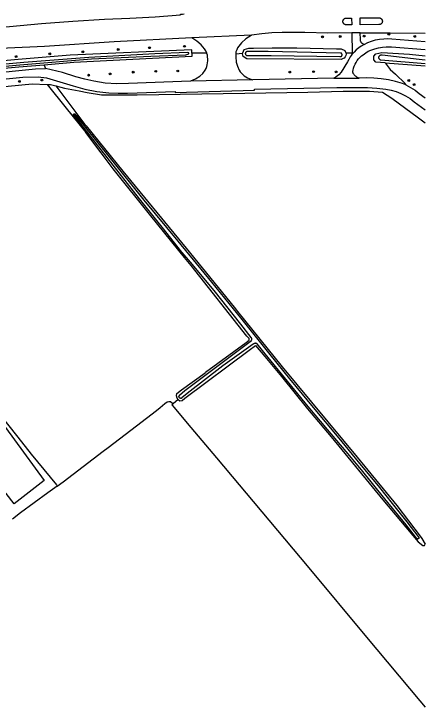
# Model space of a CAD drawing. Extents: x 126000 to 131009, y 393000 to 395500.
# Drawn here: x 130817.4 to 131000, y 393284.4 to 393591.8 of the extents above; entities that cross this region are included whole.
import ezdxf

# ---------------------------------------------------------------- set-up
doc = ezdxf.new("R2010")
doc.units = 0
doc.layers.add('gt-symb-boom', color=7, linetype='Continuous')
doc.layers.add('gx-grn-maaiveld', color=7, linetype='Continuous')

# ---------------------------------------------------------------- blocks, each defined once
blk = doc.blocks.new('gt0-BOOM')
at = {"layer": 'gt-symb-boom'}
for radius in [0.4, 0.2]:
    blk.add_circle((0, 0), radius, dxfattribs=at)

msp = doc.modelspace()

# ---------------------------------------------------------------- linework, layer by layer
at = {"layer": 'gx-grn-maaiveld'}
for p, q in [((130922.99, 393582.3), (130896.51, 393581.25)), ((130967.44, 393583.34), (130967.58, 393574.43)), ((130903.12, 393574.35), (130896.39, 393574.35)), ((130915.98, 393574.15), (130918.92, 393574.36)), ((130967.58, 393574.43), (130964.89, 393574.31)), ((130982.18, 393570.13), (131000, 393568.75)), ((130830.95, 393569.11), (130831.42, 393567.59)), ((130923.48, 393562.62), (130895.84, 393561.98)), ((130959.44, 393563.35), (130923.48, 393562.62)), ((130959.44, 393563.35), (130970.67, 393563.32)), ((130890.33, 393420.78), (130888.1, 393418.89))]:
    msp.add_line(p, q, dxfattribs=at)
for points in [[(130810.68, 393585.81), (130829.66, 393587.47), (130843.67, 393588.55), (130857.7, 393589.49), (130868.97, 393589.88), (130880.23, 393590.5), (130891.47, 393591.33), (130891.43, 393591.7), (130892.26, 393591.72), (130893.09, 393591.82)], [(130963.51, 393588.67), (130963.54, 393588.8), (130963.58, 393588.93), (130963.63, 393589.05), (130963.69, 393589.17), (130963.75, 393589.28), (130963.83, 393589.39), (130963.92, 393589.49), (130964.02, 393589.58), (130964.12, 393589.66), (130964.23, 393589.73), (130964.35, 393589.79), (130964.47, 393589.84), (130964.59, 393589.89), (130964.72, 393589.92), (130964.85, 393589.93), (130967.38, 393589.95), (130967.41, 393586.96), (130964.92, 393586.95), (130964.79, 393586.96), (130964.66, 393586.98), (130964.53, 393587.02), (130964.41, 393587.07), (130964.29, 393587.12), (130964.17, 393587.19), (130964.07, 393587.27), (130963.97, 393587.35), (130963.88, 393587.45), (130963.79, 393587.55), (130963.72, 393587.66), (130963.66, 393587.77), (130963.6, 393587.9), (130963.56, 393588.02), (130963.53, 393588.15), (130963.51, 393588.28), (130963.5, 393588.41), (130963.5, 393588.54), (130963.51, 393588.67)], [(130979.49, 393590.03), (130979.62, 393590.03), (130979.75, 393590.02), (130979.88, 393589.99), (130980, 393589.96), (130980.12, 393589.91), (130980.24, 393589.86), (130980.35, 393589.79), (130980.46, 393589.72), (130980.55, 393589.63), (130980.64, 393589.54), (130980.73, 393589.44), (130980.8, 393589.34), (130980.86, 393589.23), (130980.92, 393589.11), (130980.96, 393588.99), (130980.99, 393588.86), (130981.01, 393588.74), (130981.03, 393588.61), (130981.03, 393588.48), (130981.01, 393588.35), (130980.99, 393588.22), (130980.96, 393588.1), (130980.91, 393587.98), (130980.86, 393587.86), (130980.8, 393587.75), (130980.72, 393587.64), (130980.64, 393587.54), (130980.55, 393587.45), (130980.45, 393587.37), (130980.35, 393587.3), (130980.23, 393587.23), (130980.12, 393587.18), (130980, 393587.13), (130979.87, 393587.1), (130979.75, 393587.07), (130979.62, 393587.06), (130979.49, 393587.06), (130971.14, 393586.99), (130971.12, 393589.98), (130979.49, 393590.03)], [(130922.99, 393582.3), (130922.72, 393582.25), (130920.48, 393580.71), (130918.45, 393578.9), (130917.83, 393578.22), (130917.27, 393577.49), (130916.78, 393576.71), (130916.35, 393575.89), (130916, 393575.04), (130915.98, 393574.15)], [(130967.44, 393583.34), (130956.74, 393583.2), (130946.64, 393583.54), (130936.54, 393583.51), (130932, 393583.35), (130927.48, 393582.94), (130922.99, 393582.3)], [(130971.17, 393583.38), (130970.62, 393583.38), (130967.44, 393583.34)], [(130971.17, 393583.38), (130984.51, 393583.39), (131000, 393583.3)], [(130972.89, 393578.28), (130972.71, 393578.34), (130972.53, 393578.41), (130972.35, 393578.5), (130972.19, 393578.6), (130972.03, 393578.72), (130971.89, 393578.85), (130971.76, 393578.99), (130971.64, 393579.15), (130971.54, 393579.31), (130971.45, 393579.49), (130971.37, 393579.67), (130971.32, 393579.85), (130971.28, 393580.05), (130971.25, 393580.24), (130971.25, 393580.43), (130971.17, 393583.38)], [(130896.51, 393581.25), (130861.91, 393579.41), (130830.99, 393577.31), (130801.34, 393575.95)], [(130903.12, 393574.35), (130902.63, 393575.35), (130902.04, 393576.3), (130901.37, 393577.19), (130900.61, 393578.01), (130898.65, 393579.75), (130896.51, 393581.25)], [(130972.89, 393578.28), (130974.54, 393579.08), (130976.24, 393579.73), (130977.99, 393580.24), (130979.78, 393580.6), (130981.59, 393580.81), (130983.41, 393580.86), (130985.24, 393580.76), (131000, 393579.55)], [(130896.39, 393574.35), (130896.4, 393575.91), (130842.39, 393573.5), (130819.35, 393571.61), (130785.07, 393568.53), (130721.17, 393560.86), (130704.15, 393558.39), (130637.03, 393547.05), (130598.68, 393539.43), (130535.74, 393525.2), (130512.68, 393519.06), (130513.22, 393517.26)], [(130964.89, 393574.31), (130964.85, 393574.64), (130964.46, 393575.41), (130962.83, 393576.14), (130960.62, 393576.19), (130943.09, 393576.59), (130932.12, 393576.59), (130923.78, 393576.5), (130921.58, 393576.39), (130919.58, 393575.9), (130918.92, 393574.36)], [(130972.89, 393578.28), (130971.67, 393577.56), (130970.52, 393576.75), (130969.43, 393575.84), (130968.43, 393574.84), (130967.51, 393573.76)], [(130970.67, 393563.32), (130970.31, 393563.44), (130969.97, 393563.6), (130969.64, 393563.77), (130969.33, 393563.98), (130969.03, 393564.21), (130968.76, 393564.47), (130968.51, 393564.74), (130968.28, 393565.04), (130968.07, 393565.36), (130968, 393565.6), (130967.96, 393565.85), (130967.93, 393566.11), (130967.93, 393566.36), (130967.96, 393566.62), (130968, 393566.87), (130968.22, 393567.66), (130968.51, 393568.57), (130968.87, 393569.44), (130969.31, 393570.28), (130969.83, 393571.08), (130970.41, 393571.82), (130971.06, 393572.52), (130971.61, 393573.01), (130971.76, 393573.15), (130972.53, 393573.71), (130973.6, 393574.51), (130974.75, 393575.2), (130975.96, 393575.77), (130977.6, 393576.37), (130979.29, 393576.82), (130981.01, 393577.11), (130982.75, 393577.24), (130984.49, 393577.2), (130984.98, 393577.17), (130985.01, 393577.16), (131000, 393575.94)], [(130787.09, 393566.23), (130820.14, 393569.17), (130851.97, 393571.84), (130878.28, 393573.01), (130893.85, 393573.58), (130895.13, 393574.09), (130895.11, 393574.24), (130895.08, 393574.51), (130894.41, 393574.67), (130880.04, 393574.04), (130850.75, 393572.53), (130821.82, 393570.21), (130790.72, 393567.38)], [(130896.39, 393574.35), (130896.38, 393574.23), (130896.37, 393572.84), (130844.07, 393570.24), (130830.95, 393569.11)], [(130895.84, 393561.98), (130896.02, 393562.05), (130898.1, 393562.98), (130900.02, 393564.2), (130901.32, 393565.39), (130902.37, 393566.81), (130902.75, 393567.59), (130903.05, 393568.4), (130903.28, 393569.23), (130903.44, 393570.08), (130903.53, 393570.94), (130903.54, 393571.8), (130903.47, 393572.66), (130903.33, 393573.52), (130903.16, 393574.19), (130903.12, 393574.35)], [(130915.98, 393574.15), (130915.98, 393574.12), (130915.94, 393572.73), (130916.17, 393570.42), (130916.65, 393568.56), (130917.47, 393566.81), (130917.95, 393566.12), (130918.48, 393565.48), (130919.07, 393564.89), (130919.71, 393564.36), (130920.4, 393563.88), (130921.12, 393563.46), (130921.88, 393563.11), (130922.67, 393562.83), (130923.48, 393562.62)], [(130964.89, 393574.31), (130964.93, 393573.98), (130964.79, 393573.33), (130964.46, 393572.83), (130964.03, 393572.23), (130963.61, 393571.95), (130962.68, 393571.58), (130920.8, 393571.92), (130919.21, 393572.93), (130918.97, 393574.1), (130918.92, 393574.36)], [(130962.54, 393572.87), (130962.6, 393572.89), (130962.67, 393572.91), (130962.73, 393572.94), (130962.79, 393572.97), (130962.85, 393573.01), (130962.9, 393573.06), (130962.95, 393573.11), (130963, 393573.16), (130963.04, 393573.22), (130963.07, 393573.28), (130963.1, 393573.34), (130963.12, 393573.4), (130963.14, 393573.47), (130963.15, 393573.52), (130963.15, 393573.54), (130963.16, 393573.61), (130963.16, 393573.68), (130963.16, 393573.75), (130963.14, 393573.81), (130963.13, 393573.88), (130963.1, 393573.95), (130963.07, 393574.01), (130963.04, 393574.07), (130963, 393574.13), (130962.96, 393574.18), (130962.91, 393574.23), (130962.86, 393574.28), (130962.8, 393574.32), (130962.74, 393574.35), (130962.68, 393574.38), (130962.61, 393574.41), (130962.55, 393574.42), (130962.48, 393574.44), (130962.41, 393574.44), (130930.28, 393575.17), (130921.09, 393575.11), (130921.01, 393575.11), (130920.94, 393575.1), (130920.86, 393575.09), (130920.79, 393575.07), (130920.71, 393575.04), (130920.64, 393575.01), (130920.58, 393574.97), (130920.51, 393574.92), (130920.45, 393574.87), (130920.4, 393574.82), (130920.35, 393574.76), (130920.31, 393574.69), (130920.27, 393574.62), (130920.24, 393574.55), (130920.21, 393574.48), (130920.19, 393574.41), (130920.18, 393574.33), (130920.18, 393574.25), (130920.18, 393574.17), (130920.19, 393574.1), (130920.2, 393574.02), (130920.22, 393573.95), (130920.25, 393573.87), (130920.29, 393573.8), (130920.33, 393573.74), (130920.38, 393573.68), (130920.43, 393573.62), (130920.48, 393573.57), (130920.55, 393573.52), (130920.61, 393573.48), (130920.68, 393573.44), (130920.75, 393573.41), (130920.83, 393573.39), (130920.9, 393573.37), (130931.62, 393573.36), (130962.19, 393572.87), (130962.26, 393572.85), (130962.33, 393572.85), (130962.4, 393572.85), (130962.47, 393572.86), (130962.54, 393572.87)], [(130967.51, 393573.76), (130967.17, 393573.28), (130966.76, 393572.71), (130966.1, 393571.61), (130965.51, 393570.47), (130962.68, 393566.02), (130961.71, 393564.85), (130960.52, 393563.87), (130959.44, 393563.35)], [(130967.51, 393573.76), (130967.56, 393574.09), (130967.58, 393574.42), (130967.58, 393574.43)], [(130982.18, 393570.13), (130978.07, 393570.44), (130977.25, 393571.45), (130977.25, 393572.67), (130977.26, 393573.05), (130978.09, 393574.11), (130980.83, 393574.69), (130992.98, 393573.96), (131000, 393573.23)], [(131000, 393569.7), (130980.39, 393571.28), (130980.29, 393571.31), (130980.19, 393571.35), (130980.1, 393571.39), (130980.01, 393571.44), (130979.92, 393571.51), (130979.84, 393571.57), (130979.77, 393571.65), (130979.7, 393571.73), (130979.65, 393571.82), (130979.59, 393571.91), (130979.55, 393572), (130979.52, 393572.1), (130979.49, 393572.2), (130979.48, 393572.3), (130979.47, 393572.41), (130979.47, 393572.51), (130979.47, 393572.54), (130979.48, 393572.61), (130979.5, 393572.72), (130979.53, 393572.82), (130979.57, 393572.92), (130979.61, 393573.01), (130979.66, 393573.1), (130979.72, 393573.18), (130979.79, 393573.26), (130979.87, 393573.34), (130979.95, 393573.4), (130980.03, 393573.46), (130980.12, 393573.51), (130980.22, 393573.55), (130980.32, 393573.59), (130980.42, 393573.61), (130980.52, 393573.63), (130980.63, 393573.64), (130980.73, 393573.64), (130980.83, 393573.63), (130980.94, 393573.61), (130997.37, 393571.76), (131000, 393571.47)], [(130982.18, 393570.13), (130984.45, 393567.19), (130986.85, 393565.12), (130991.17, 393560.98), (130991.42, 393560.29)], [(130433.99, 393485.86), (130444.86, 393489.72), (130474, 393499.93), (130493.52, 393506.86), (130522.13, 393515.55), (130607.51, 393534.42), (130649.56, 393543.22), (130691.26, 393550.47), (130760.7, 393560.81), (130827.02, 393567.45), (130831.42, 393567.59)], [(130830.95, 393569.11), (130819.62, 393568.14), (130785.38, 393565), (130721.62, 393557.48), (130704.29, 393554.98), (130637.52, 393543.21), (130599.82, 393535.51), (130536.71, 393520.9), (130513.97, 393514.77), (130513.41, 393516.65), (130513.22, 393517.26)], [(130895.84, 393561.98), (130868.27, 393560.9), (130863.12, 393560.74), (130857.99, 393561.09), (130852.91, 393561.96), (130848.94, 393562.86), (130845.01, 393563.96), (130839.03, 393565.8), (130831.42, 393567.59)], [(130761.7, 393557.82), (130821.4, 393563.69), (130828.24, 393563.94), (130831.92, 393563.49), (130843.82, 393559.91), (130849.01, 393558.49), (130854.29, 393557.46), (130859.63, 393556.8), (130863.75, 393556.63), (130867.87, 393556.7), (130888.98, 393557.37), (130889.08, 393556.89), (130924.2, 393557.94), (130924.23, 393558.47), (130960.76, 393559.23), (130974.46, 393559.12), (130978.53, 393558.93), (130982.57, 393558.43), (130984.85, 393558.01), (130987.09, 393557.37), (130989.25, 393556.53), (130991.33, 393555.49), (130993.3, 393554.27), (130995.16, 393552.86), (131000, 393549.26)], [(130991.42, 393560.29), (130989.99, 393560.88), (130986.89, 393561.89), (130983.72, 393562.6), (130980.49, 393563.03), (130977.22, 393563.34), (130973.95, 393563.43), (130970.67, 393563.32)], [(130711.93, 393547.95), (130721.52, 393549.39), (130769.92, 393555.2), (130802.7, 393558.5), (130825.61, 393560.79), (130832.22, 393560.55)], [(130832.22, 393560.55), (130832.29, 393560.47), (130840.7, 393550.01), (130849.39, 393539.21)], [(130832.22, 393560.55), (130833.78, 393560.5), (130836.1, 393559.91)], [(130836.1, 393559.91), (130839.93, 393558.93), (130846.37, 393557.68), (130850.06, 393556.97), (130856.42, 393555.91), (130858.66, 393555.89), (130863.23, 393555.94), (130872.12, 393555.87), (130919.99, 393556.67), (130947.88, 393557.04), (130963.68, 393557.56), (130975.37, 393557.5), (130981.07, 393557.02), (130985.17, 393554.38), (130997.11, 393545.75), (131000, 393543.55)], [(130836.1, 393559.91), (130837.02, 393558.7), (130849.02, 393542.77)], [(130991.42, 393560.29), (130993.52, 393559.21), (130995.51, 393557.94), (130997.37, 393556.48), (131000, 393554.52)], [(130849.39, 393539.21), (130848.72, 393540.57), (130843.95, 393546.77), (130843.94, 393546.81), (130843.92, 393546.85), (130843.91, 393546.89), (130843.9, 393546.93), (130843.89, 393546.97), (130843.89, 393547.01), (130843.89, 393547.05), (130843.9, 393547.09), (130843.91, 393547.13), (130843.92, 393547.17), (130843.94, 393547.21), (130843.95, 393547.25), (130843.98, 393547.28), (130844, 393547.32), (130844.03, 393547.35), (130844.06, 393547.38), (130844.09, 393547.4), (130844.13, 393547.42), (130844.17, 393547.44), (130844.2, 393547.46), (130844.24, 393547.47), (130844.28, 393547.48), (130844.33, 393547.48), (130844.37, 393547.49), (130844.41, 393547.48), (130844.45, 393547.48), (130844.49, 393547.47), (130844.53, 393547.46), (130844.57, 393547.44), (130844.61, 393547.42), (130844.64, 393547.4), (130844.67, 393547.37), (130844.7, 393547.35), (130844.73, 393547.31), (130847.75, 393544.12), (130849.02, 393542.77)], [(130890.17, 393490.98), (130905.12, 393472.92), (130918.61, 393456.27), (130931.09, 393440.8), (130939.84, 393430.04), (130950.3, 393417.3), (130961.75, 393403.71), (130970.33, 393393.25), (130979.76, 393381.77), (130985.39, 393374.72), (130991.88, 393366.57), (130997.18, 393359.64), (130997.19, 393359.6), (130997.2, 393359.55), (130997.2, 393359.51), (130997.2, 393359.47), (130997.2, 393359.42), (130997.19, 393359.38), (130997.17, 393359.33), (130997.16, 393359.29), (130997.14, 393359.25), (130997.12, 393359.21), (130997.09, 393359.17), (130997.06, 393359.14), (130997.03, 393359.11), (130996.99, 393359.08), (130996.96, 393359.05), (130996.92, 393359.03), (130996.88, 393359.01), (130996.83, 393359), (130996.79, 393358.99), (130996.75, 393358.98), (130996.7, 393358.97), (130996.66, 393358.98), (130996.61, 393358.98), (130996.57, 393358.99), (130996.52, 393359), (130996.48, 393359.02), (130996.44, 393359.04), (130996.4, 393359.06), (130996.36, 393359.08), (130996.33, 393359.11), (130996.3, 393359.15), (130996.27, 393359.18), (130994.71, 393361.23), (130991.58, 393365.33), (130982.09, 393376.85), (130971.7, 393389.61), (130964.92, 393397.71), (130956.59, 393407.49), (130948.05, 393417.79), (130937.63, 393430.6), (130929.03, 393441.06), (130925.5, 393445.5), (130925.38, 393445.57), (130925.26, 393445.63), (130925.13, 393445.67), (130925, 393445.71), (130924.87, 393445.73), (130924.73, 393445.74), (130924.59, 393445.74), (130924.46, 393445.73), (130924.32, 393445.71), (130924.19, 393445.67), (130924.06, 393445.62), (130923.94, 393445.57), (130923.82, 393445.5), (130923.71, 393445.42), (130923.61, 393445.33), (130910.27, 393435.73), (130894.42, 393423.52), (130892.06, 393421.51), (130891.95, 393421.43), (130891.83, 393421.37), (130891.69, 393421.34), (130891.55, 393421.32), (130891.41, 393421.33), (130891.35, 393421.35), (130891.21, 393421.39), (130891.09, 393421.46), (130890.98, 393421.54), (130890.89, 393421.65), (130890.79, 393421.83), (130890.75, 393421.96), (130890.73, 393422.1), (130890.74, 393422.24), (130890.77, 393422.38), (130890.82, 393422.51), (130890.9, 393422.62), (130890.99, 393422.73), (130893.4, 393424.77), (130906.89, 393434.95), (130922.89, 393446.95), (130922.94, 393447.06), (130922.98, 393447.16), (130923.01, 393447.28), (130923.04, 393447.39), (130923.05, 393447.5), (130923.05, 393447.62), (130923.04, 393447.74), (130923.02, 393447.85), (130922.99, 393447.96), (130922.95, 393448.07), (130922.91, 393448.18), (130922.85, 393448.28), (130918.26, 393454.22), (130906.4, 393469.16), (130895.81, 393481.71), (130892.09, 393486.07), (130891.35, 393486.94), (130883.82, 393496.44), (130873.26, 393509.76), (130844.47, 393546.38), (130844.1, 393546.92), (130844.09, 393546.94), (130844.09, 393546.96), (130844.08, 393546.99), (130844.08, 393547.01), (130844.08, 393547.03), (130844.08, 393547.05), (130844.08, 393547.07), (130844.09, 393547.09), (130844.09, 393547.11), (130844.1, 393547.14), (130844.11, 393547.16), (130844.12, 393547.17), (130844.14, 393547.19), (130844.15, 393547.21), (130844.17, 393547.22), (130844.19, 393547.24), (130844.2, 393547.25), (130844.22, 393547.26), (130844.24, 393547.27), (130844.26, 393547.28), (130844.29, 393547.28), (130844.31, 393547.28), (130844.33, 393547.29), (130844.35, 393547.28), (130844.37, 393547.28), (130844.39, 393547.28), (130844.42, 393547.27), (130844.44, 393547.26), (130844.46, 393547.25), (130844.48, 393547.24), (130844.49, 393547.23), (130844.51, 393547.22), (130848.6, 393542.22), (130860.18, 393527.8), (130875.18, 393509.25), (130890.17, 393490.98)], [(130805.3, 393421.49), (130804.39, 393420.92), (130830.84, 393384.99), (130817.52, 393374.64), (130762.53, 393445.48), (130743.93, 393469.44), (130737.62, 393477.57), (130720.75, 393499.3), (130701.12, 393524.58), (130686.46, 393543.47)], [(130849.02, 393542.77), (130849.58, 393542.18), (130865.84, 393522.02), (130893.99, 393487.93), (130908.11, 393470.48), (130915.2, 393461.71), (130916.66, 393459.91), (130936.51, 393435.31), (130969.85, 393395.23), (130987.46, 393373.87), (130997.72, 393360.21), (130998.49, 393359.18), (131000, 393356.72)], [(130891.79, 393425.15), (130902.3, 393432.72), (130902.55, 393432.9), (130920.57, 393446.11), (130921.85, 393447.13), (130921.85, 393447.89), (130921.29, 393448.51), (130920.92, 393448.92), (130896.15, 393480.27), (130893.12, 393483.86), (130878.29, 393502.22), (130861.6, 393523.15), (130856.26, 393530.17), (130849.39, 393539.21)], [(130893.38, 393421.4), (130921.87, 393442.72), (130924.67, 393444.82), (130928.79, 393439.93), (130936.23, 393431.1), (130947.77, 393416.71), (130958.27, 393404.31), (130981.19, 393376.29), (130996.87, 393357.66), (130998.9, 393356.03), (130999.66, 393356.11), (131000, 393356.69)], [(130890.33, 393420.78), (130889.86, 393421.48), (130889.68, 393422.4), (130889.79, 393423.45), (130891.79, 393425.15)], [(130805.3, 393421.49), (130819.2, 393404.06), (130825.17, 393396.59), (130836.32, 393382.95), (130836.72, 393382.46)], [(130836.72, 393382.46), (130839.4, 393384.36), (130857.11, 393397.94), (130859.28, 393399.6), (130871.94, 393409.13), (130880.76, 393415.95), (130882.38, 393417.3), (130884.49, 393419.05), (130885.48, 393419.76), (130886.19, 393420), (130886.92, 393419.93), (130886.95, 393419.92), (130887.94, 393419.03), (130888.1, 393418.89)], [(130890.33, 393420.78), (130891.17, 393420.27), (130892.1, 393420.38), (130893.38, 393421.4)], [(130888.1, 393418.89), (130887.62, 393418.49), (130888.58, 393417.34), (130894.39, 393410.41), (130907.4, 393394.91), (130930.59, 393367.29), (130948.3, 393346.19), (130974.02, 393315.46), (130997.63, 393287.27), (131000, 393284.44)], [(130836.72, 393382.46), (130832.57, 393379.52), (130820.41, 393370.55), (130816.87, 393367.79)]]:
    msp.add_lwpolyline(points, dxfattribs=at)

# ---------------------------------------------------------------- block references
at = {"layer": 'gt-symb-boom'}
for p in [(130954.43, 393581.63), (130962.32, 393581.77), (130972.88, 393581.96), (130983.86, 393582.83), (130995.39, 393581.82), (130863.79, 393576.01), (130877.68, 393576.8), (130893.18, 393577.42), (130818.42, 393572.86), (130833.36, 393574.09), (130848.11, 393574.99), (130880.43, 393566.34), (130890.18, 393566.48), (130950.5, 393566.18), (130850.64, 393564.65), (130860.18, 393565.16), (130870.45, 393565.97), (130939.89, 393566.01), (130960.52, 393566.07), (130819.9, 393561.86), (130829.88, 393562.45), (130992.7, 393562.26), (130995.09, 393560.46)]:
    msp.add_blockref('gt0-BOOM', p, dxfattribs=at)

doc.saveas('drawing.dxf')
